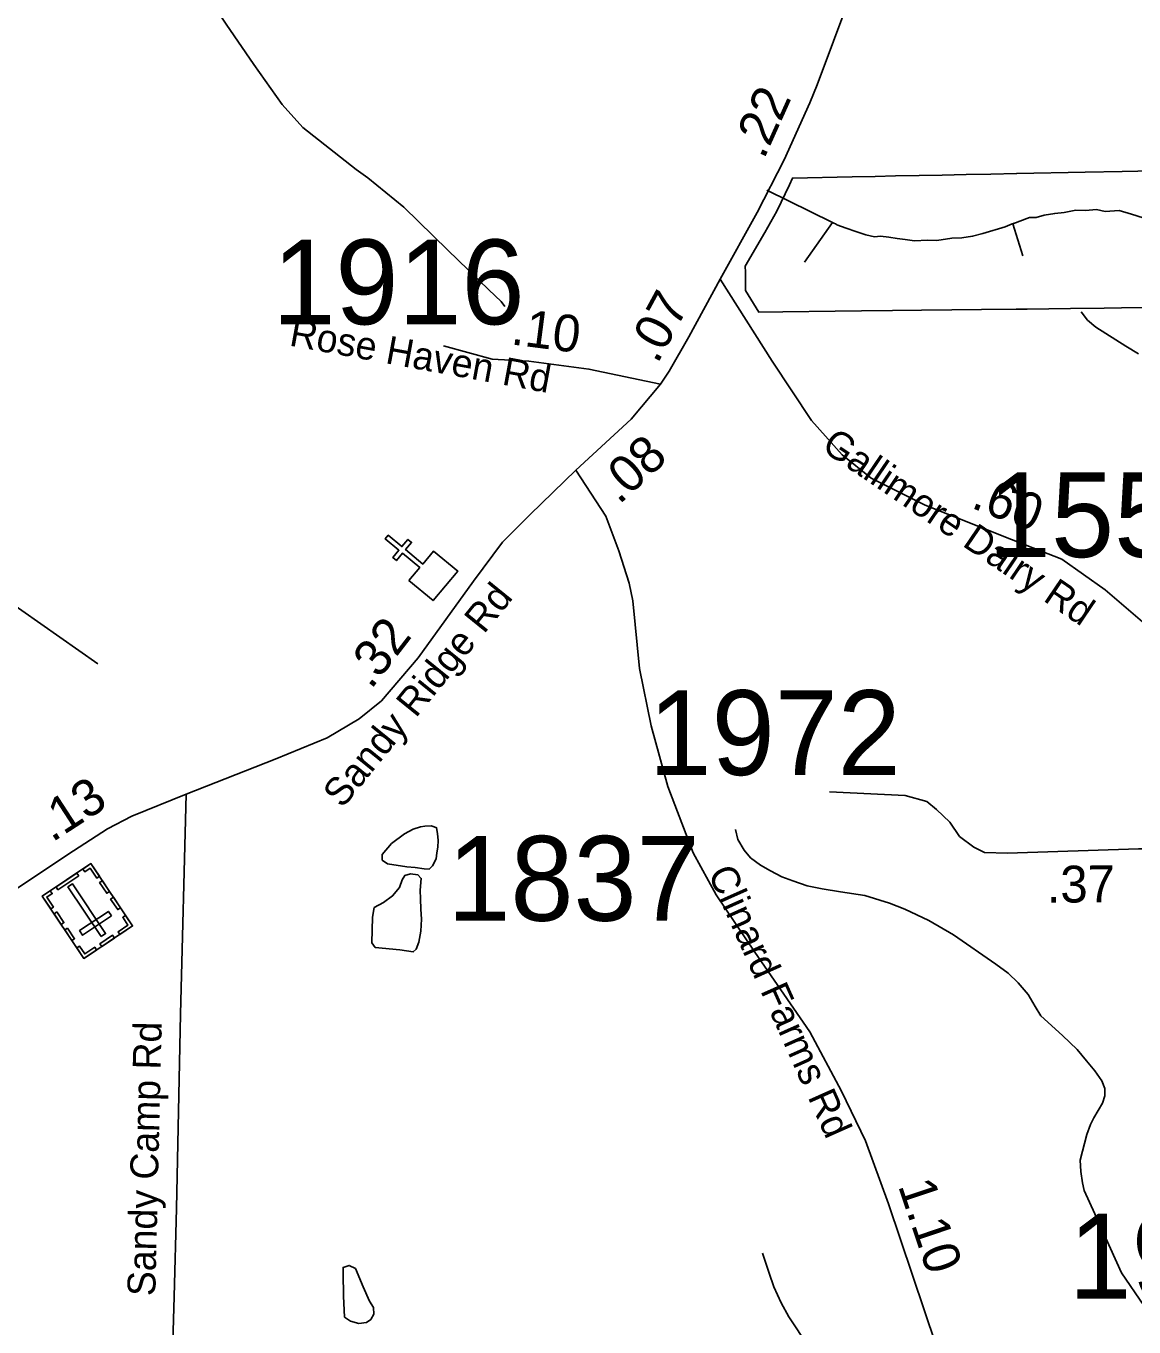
# Model space of a CAD drawing. Extents: x 1662474 to 1856135, y 779280 to 917889.
# Drawn here: x 1704005 to 1707768, y 845124 to 849543 of the extents above; entities that cross this region are included whole.
import ezdxf

# ---------------------------------------------------------------- set-up
doc = ezdxf.new("R2010")
doc.units = 0
for name, color, linetype in [('Cogo Default Point CELL', 7, 'Continuous'), ('Exist Boundary Political City Limit New', 7, 'Continuous'), ('Exist Cultural Cemetery CELL', 7, 'Continuous'), ('Exist Cultural Church CELL', 7, 'Continuous'), ('Exist Hydrographic Misc Water Feature', 7, 'Continuous'), ('Exist Hydrographic Pond Under 1500 Sq Ft', 7, 'Continuous'), ('Exist Road Non-System Type 51', 7, 'Continuous'), ('Exist Road Secondary Mileage Tenths English Label', 7, 'Continuous'), ('Exist Road Secondary Type 51 Attributed', 7, 'Continuous'), ('Exist Road Secondary Type 51 Label', 7, 'Continuous'), ('Map Preparation Boundary City Limit Buffer Line', 7, 'Continuous'), ('Prop DGN Element Guardrail', 7, 'Continuous')]:
    doc.layers.add(name, color=color, linetype=linetype)

msp = doc.modelspace()

# ---------------------------------------------------------------- linework, layer by layer
at = {"layer": 'Exist Boundary Political City Limit New'}
msp.add_lwpolyline([(1707858.1, 848586.8), (1707726.4, 848585.2), (1707667.1, 848584.6), (1707553.2, 848583.2), (1707406.1, 848581.6), (1707367.8, 848581.1), (1707250.5, 848579.8), (1707149.8, 848578.6), (1707046.1, 848577.4), (1706948.1, 848576.2), (1706842.6, 848575.1), (1706753.2, 848574.1), (1706575.9, 848571.9), (1706494, 848571), (1706449.2, 848644.9), (1706448.4, 848706.4), (1706448.1, 848726.9), (1706514.2, 848841.8), (1706555.6, 848913.6), (1706598, 849003.4), (1706608.1, 849026.1), (1706811.2, 849030.3), (1706889.6, 849031.9), (1706958.6, 849033.4), (1707039.1, 849034.9), (1707116.8, 849036.6), (1707198.5, 849038.2), (1707281.6, 849039.9), (1707368.9, 849041.8), (1707369.9, 849041.8), (1707603, 849046.6), (1707728.1, 849049.2), (1707834.4, 849051.4)], dxfattribs=at)
at = {"layer": 'Exist Cultural Cemetery CELL'}
for points in [[(1704366.8, 846486.3), (1704201.2, 846375.8), (1704059.8, 846587.6), (1704225.4, 846698.1)], [(1704197.9, 846679.7), (1704204.3, 846670.2), (1704222.6, 846682.4), (1704245.1, 846648.8), (1704254.3, 846654.9), (1704225.5, 846698.1)], [(1704184, 846656.7), (1704113.4, 846609.5), (1704107.1, 846619), (1704177.7, 846666.1)], [(1704259.9, 846450.2), (1704275.4, 846460.5), (1704162.8, 846629.2), (1704147.3, 846618.8)], [(1704264.3, 846640), (1704288.3, 846603.9), (1704278.9, 846597.6), (1704254.8, 846633.6)], [(1704087.4, 846606), (1704093.8, 846596.4), (1704075.5, 846584.2), (1704097.9, 846550.6), (1704088.7, 846544.4), (1704059.8, 846587.6)], [(1704301.6, 846584), (1704325.6, 846548), (1704316.2, 846541.7), (1704292.1, 846577.7)], [(1704109.4, 846533.8), (1704133.5, 846497.8), (1704124, 846491.4), (1704100, 846527.5)], [(1704295.1, 846520.3), (1704284.7, 846535.8), (1704186.8, 846470.4), (1704197.1, 846454.9)], [(1704342.8, 846522.4), (1704333.3, 846516.1), (1704351.2, 846489.3), (1704317.4, 846466.8), (1704323.6, 846457.5), (1704366.8, 846486.3)], [(1704146, 846478.9), (1704170, 846442.9), (1704160.6, 846436.6), (1704136.5, 846472.6)], [(1704305.2, 846445.2), (1704262.1, 846416.4), (1704255.8, 846425.9), (1704298.9, 846454.7)], [(1704177.1, 846411.8), (1704186.5, 846418.1), (1704204.4, 846391.3), (1704238.1, 846413.9), (1704244.3, 846404.6), (1704201.1, 846375.8)]]:
    msp.add_lwpolyline(points, close=True, dxfattribs=at)
at = {"layer": 'Exist Cultural Church CELL'}
msp.add_lwpolyline([(1705305.7, 847659.4), (1705342.1, 847703.2), (1705283.6, 847752), (1705263.1, 847727.4), (1705250.9, 847737.6), (1705271.4, 847762.2), (1705225.2, 847800.7), (1705235.5, 847813), (1705281.6, 847774.5), (1705302.1, 847799.1), (1705314.4, 847788.8), (1705293.9, 847764.3), (1705352.4, 847715.5), (1705389.4, 847759.7), (1705471.1, 847691.5), (1705387.4, 847591.2)], close=True, dxfattribs=at)
at = {"layer": 'Exist Hydrographic Misc Water Feature'}
for points in [[(1705630.9, 848590.3), (1705618.9, 848606.9), (1705577.1, 848647.1), (1705437.7, 848781.3), (1705288.2, 848927.9), (1705166.5, 849027.2), (1705126.7, 849055.1), (1704945.1, 849198.3), (1704875.5, 849276.1), (1704778.2, 849412.6), (1704684.8, 849549.1), (1704601, 849676.5), (1704571, 849745.1)], [(1704249.1, 847376), (1703926, 847602.5), (1703553, 847800.4), (1703345, 847850.6), (1702912, 847898.8), (1702688, 847965.7), (1702414, 848135.4), (1701968, 848476), (1701695, 848635.9)], [(1707588.8, 848571.8), (1707610.5, 848543.4), (1707638.6, 848519.8), (1707740.5, 848455.3), (1707784.2, 848429)], [(1706414.5, 846814), (1706422.2, 846780.3), (1706444.1, 846743.7), (1706466, 846717.8), (1706499.8, 846693.3), (1706533.7, 846673.7), (1706571.9, 846653.2), (1706609.7, 846639.4), (1706657.7, 846622.8), (1706709.7, 846612.7), (1706771.7, 846602.4), (1706853.7, 846590.1), (1706937.7, 846563.7), (1706989.6, 846543), (1707071.4, 846505.2), (1707155.2, 846456.7), (1707298.8, 846356.2), (1707341, 846325.8), (1707374.7, 846293.1), (1707408.6, 846253), (1707432.5, 846213.1), (1707452.2, 846180.7), (1707526, 846114.4), (1707575.8, 846066.6), (1707607.6, 846028.2), (1707635.5, 845994), (1707659.2, 845959.9), (1707669.2, 845934.2), (1707669.1, 845909.6), (1707660.9, 845884.3), (1707632.4, 845834.1), (1707620.6, 845812.1), (1707608.3, 845777.9), (1707585.9, 845690.6), (1707587.7, 845652), (1707593.6, 845614.1), (1707599.3, 845587.7), (1707617, 845548), (1707634.9, 845508.2), (1707725.9, 845307.8), (1707801.5, 845197.1)], [(1706507.1, 845375.2), (1706528.7, 845306.7), (1706544.6, 845260.4), (1706570.4, 845206.5), (1706596.1, 845158.5), (1706625.9, 845114.4), (1706651.7, 845074.4), (1706699.3, 844992.2), (1706721.1, 844940.1), (1706742.7, 844873.9), (1706750.5, 844821.4), (1706756, 844767.8), (1706758.1, 844731.7), (1706758, 844695.6), (1706753.6, 844665.4), (1706747.4, 844631.8), (1706707.2, 844581.8), (1706680.5, 844550.3)]]:
    msp.add_lwpolyline(points, dxfattribs=at)
at = {"layer": 'Exist Hydrographic Pond Under 1500 Sq Ft'}
for points in [[(1705298.7, 846687.2), (1705232.9, 846697.4), (1705214.7, 846709.9), (1705214.7, 846729.1), (1705246.5, 846766.5), (1705290.7, 846799.4), (1705320.2, 846815.3), (1705345.1, 846823.2), (1705359.9, 846825.5), (1705381.4, 846826.6), (1705391.6, 846823.2), (1705399.6, 846819.8), (1705403, 846800.5), (1705405.2, 846776.7), (1705404.1, 846754.1), (1705400.7, 846734.8), (1705398.4, 846714.4), (1705386, 846690.6), (1705374.6, 846679.3), (1705357.6, 846680.4), (1705327, 846684.9), (1705298.7, 846687.2)], [(1705274.8, 846405), (1705190.9, 846412.9), (1705179.6, 846428.8), (1705181.9, 846516), (1705187.5, 846548.9), (1705219.3, 846565.9), (1705249.9, 846588.6), (1705273.7, 846616.9), (1705282.8, 846643), (1705291.8, 846657.7), (1705311.1, 846663.4), (1705336.1, 846660), (1705347.4, 846647.5), (1705344, 846607.8), (1705345.1, 846578.4), (1705346.3, 846543.2), (1705348.5, 846509.2), (1705346.3, 846468.4), (1705339.5, 846431), (1705330.4, 846407.2), (1705320.2, 846398.2), (1705297.5, 846401.6), (1705274.8, 846405)], [(1705087.2, 845158), (1705083.8, 845229.4), (1705081.6, 845307.6), (1705081.6, 845326.9), (1705103.1, 845333.7), (1705123.5, 845323.5), (1705149.6, 845261.1), (1705171.1, 845212.4), (1705184.8, 845190.8), (1705185.9, 845168.2), (1705175.7, 845150), (1705160.9, 845139.8), (1705134.9, 845136.4), (1705107.6, 845144.4), (1705087.2, 845158)]]:
    msp.add_lwpolyline(points, dxfattribs=at)
at = {"layer": 'Exist Road Non-System Type 51'}
for p, q in [((1706649.5, 848741.2), (1706743.9, 848875.9)), ((1707391.4, 848761.8), (1707356.4, 848871))]:
    msp.add_line(p, q, dxfattribs=at)
for points in [[(1706520.9, 848985.1), (1706743.9, 848875.9), (1706746.9, 848874.4), (1706756.5, 848869.9), (1706759.4, 848868), (1706791.1, 848855.7), (1706823.4, 848844.7), (1706857.1, 848833.9), (1706887.2, 848826.6), (1706906.9, 848828.6), (1706935.4, 848825.4), (1706964, 848820.6), (1706991.1, 848817.4), (1707022.9, 848812.7), (1707067.4, 848815.9), (1707099.1, 848814.2), (1707149.9, 848822.2), (1707183.2, 848823.9), (1707219.9, 848828.6), (1707254.8, 848838.1), (1707331, 848860.4), (1707354.9, 848870.4), (1707356.4, 848871), (1707361.1, 848873.1)], [(1707356.4, 848871), (1707413.6, 848892.1), (1707435.9, 848892.1), (1707462.9, 848900.1), (1707499.4, 848906.4), (1707531.1, 848909.6), (1707570.9, 848917.5), (1707604.2, 848915.9), (1707640.8, 848919.1), (1707670.9, 848912.8), (1707718.6, 848915.9), (1707759.9, 848903.2), (1707820.9, 848884.6)]]:
    msp.add_lwpolyline(points, dxfattribs=at)
at = {"layer": 'Exist Road Secondary Type 51 Attributed'}
for points in [[(1706841.7, 849750), (1706779.2, 849576.5), (1706747.3, 849491.7), (1706692.1, 849343.2), (1706667.2, 849282), (1706580.2, 849088.2), (1706488.9, 848909.2), (1706363, 848683.5)], [(1706363, 848683.5), (1706256.4, 848486.6), (1706189.7, 848370), (1706160.4, 848326.7)], [(1708618.9, 846957.2), (1708538.6, 847017.1), (1708406.1, 847107.6), (1708263.5, 847194.3), (1708073.9, 847304.3), (1707884.3, 847444.9), (1707670.3, 847628.2), (1707523.5, 847732.1), (1707352.3, 847799.3), (1707058.8, 847915.4), (1706875.3, 848007.1), (1706777.5, 848086.5), (1706673.5, 848202.6), (1706539, 848404.3), (1706363, 848683.5)], [(1706160.4, 848326.7), (1705916.8, 848377.6), (1705713.1, 848404), (1705588.6, 848411.5), (1705422.7, 848456.7)], [(1706160.4, 848326.7), (1706060.1, 848208), (1705872.3, 848034.6)], [(1705872.3, 848034.6), (1705717.6, 847883.8), (1705623.3, 847789.6), (1705525.3, 847657.6), (1705336.7, 847397.5), (1705212.2, 847250.5), (1705136.8, 847190.2), (1705028.3, 847124.9), (1704851, 847053.3), (1704549.1, 846933.5)], [(1705872.3, 848034.6), (1705974.1, 847877.7), (1706018.1, 847760.5), (1706053.9, 847650), (1706066.2, 847590), (1706089.3, 847360.8), (1706128.2, 847166.2), (1706185.1, 846960.3), (1706270.8, 846734.5), (1706348.6, 846591.6), (1706481, 846397), (1706667.4, 846126.9), (1706774.4, 845925.4), (1706856.7, 845756.8), (1706934.9, 845542.9), (1707177.7, 844819.1), (1707223, 844699.9), (1707268.2, 844613.5), (1707469.9, 844210.5), (1707609.8, 843930.9), (1707642.7, 843865.1), (1707751.9, 843648.3), (1707911.3, 843343.7)], [(1704549.1, 846933.5), (1704363.8, 846858.9), (1704281.3, 846816.2), (1704166.2, 846741.5), (1703949.9, 846597.3)], [(1704549.1, 846933.5), (1704529.8, 846186.5), (1704516.3, 845527.3), (1704508, 845227.4), (1704498.4, 844877.2)], [(1708618.9, 846957.2), (1708420.2, 846787.9), (1708356.5, 846758.6), (1708234.2, 846748.8), (1707784, 846748.8), (1707338.8, 846734.1), (1707261, 846736.2), (1707224.7, 846754.4), (1707176.2, 846790.7), (1707142.9, 846839.1), (1707097.5, 846881.5), (1707064.2, 846908.7), (1706991.5, 846929.9), (1706734.2, 846941.3)]]:
    msp.add_lwpolyline(points, dxfattribs=at)
at = {"layer": 'Map Preparation Boundary City Limit Buffer Line'}
msp.add_lwpolyline([(1707858.1, 848586.8), (1707726.4, 848585.2), (1707667.1, 848584.6), (1707553.2, 848583.2), (1707406.1, 848581.6), (1707367.8, 848581.1), (1707250.5, 848579.8), (1707149.8, 848578.6), (1707046.1, 848577.4), (1706948.1, 848576.2), (1706842.6, 848575.1), (1706753.2, 848574.1), (1706575.9, 848571.9), (1706494, 848571), (1706449.2, 848644.9), (1706448.4, 848706.4), (1706448.1, 848726.9), (1706514.2, 848841.8), (1706555.6, 848913.6), (1706598, 849003.4), (1706608.1, 849026.1), (1706811.2, 849030.3), (1706889.6, 849031.9), (1706958.6, 849033.4), (1707039.1, 849034.9), (1707116.8, 849036.6), (1707198.5, 849038.2), (1707281.6, 849039.9), (1707368.9, 849041.8), (1707369.9, 849041.8), (1707603, 849046.6), (1707728.1, 849049.2), (1707834.4, 849051.4)], dxfattribs=at)

# ---------------------------------------------------------------- texts
at = {"layer": 'Cogo Default Point CELL'}
for s, p in [('1916', (1704841.5, 848529.6)), ('1556', (1707272.4, 847739)), ('1972', (1706119.6, 846998.8)), ('1837', (1705436.1, 846504)), ('1967', (1707546.4, 845220.8))]:
    msp.add_text(s, height=288, dxfattribs=at).set_placement(p)
at = {"layer": 'Exist Road Secondary Mileage Tenths English Label'}
for s, rotation, p in [('.07', 61.5489, (1706149.3, 848392.3)), ('.10', 352.6191, (1705649.2, 848461.9)), ('.60', 338.4181, (1707211.3, 847908)), ('.32', 52.361, (1705176.7, 847286.7)), ('.37', 0.6589, (1707472.4, 846564.9)), ('1.10', 288.5444, (1706966.2, 845604.3))]:
    msp.add_text(s, height=125, rotation=rotation, dxfattribs=at).set_placement(p)
at = {"layer": 'Exist Road Secondary Type 51 Label'}
for s, rotation, p in [('Rose Haven Rd', 349.6038, (1704896, 848458)), ('Gallimore Dairy Rd', 325.8251, (1706702.9, 848104.6)), ('Sandy Ridge Rd', 50.9554, (1705079.6, 846883)), ('Clinard Farms Rd', 294.0346, (1706319.8, 846666.7)), ('Sandy Camp Rd', 88.6363, (1704443.8, 845228.3))]:
    msp.add_text(s, height=95, rotation=rotation, dxfattribs=at).set_placement(p)
at = {"layer": 'Prop DGN Element Guardrail'}
for s, rotation, p in [('.22', 65.8155, (1706511.2, 849087)), ('.08', 42.7087, (1706019.2, 847915)), ('.13', 33.009, (1704093.4, 846768.7))]:
    msp.add_text(s, height=125, rotation=rotation, dxfattribs=at).set_placement(p)

doc.saveas('drawing.dxf')
